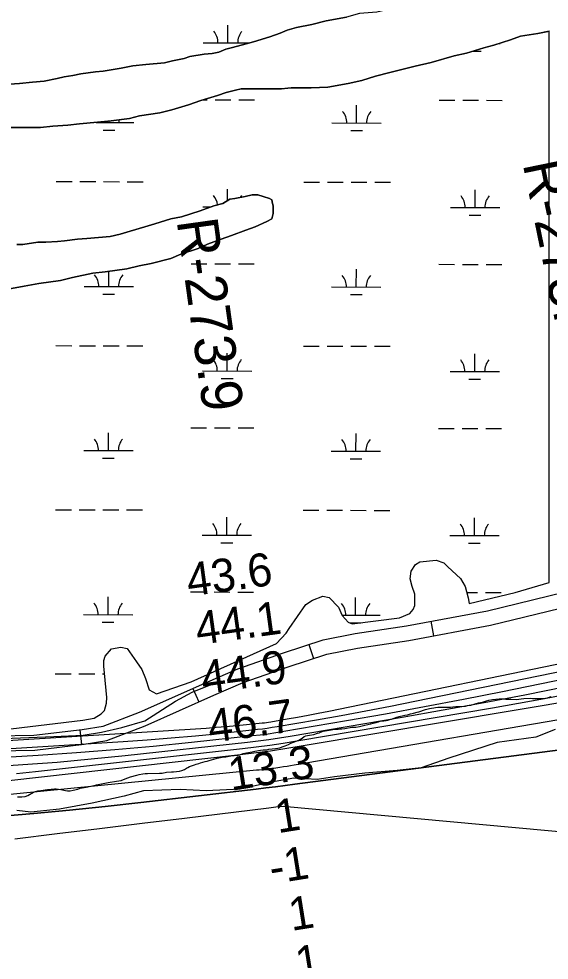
# Model space of a CAD drawing. Extents: x 3187622 to 3225504, y 800805 to 826213.
# Drawn here: x 3213927 to 3215002, y 812664 to 814573 of the extents above; entities that cross this region are included whole.
import ezdxf

# ---------------------------------------------------------------- set-up
doc = ezdxf.new("R2010")
doc.units = 0
for name, color, linetype in [('V-RIVR-EDGE', 7, 'Continuous'), ('V-RIVR-RANG', 7, 'Continuous'), ('V-RIVR-RANG-IDEN', 7, 'Continuous'), ('V-ROAD-CNTR', 7, 'Continuous'), ('V-SITE-VEGE', 7, 'Continuous'), ('V-TOPO-DPTH', 7, 'Continuous'), ('V-TOPO-MAJR', 7, 'Continuous'), ('V-TOPO-MINR', 7, 'Continuous'), ('V-TOPO-WATR', 7, 'Continuous'), ('V-WETL-SWMP', 7, 'Continuous')]:
    doc.layers.add(name, color=color, linetype=linetype)

msp = doc.modelspace()

# ---------------------------------------------------------------- linework, layer by layer
at = {"layer": 'V-RIVR-EDGE'}
msp.add_lwpolyline([(3215013.9, 813132), (3214975.2, 813116.5), (3214896.9, 813105.4), (3214798.6, 813073.4), (3214742.5, 813054), (3214693.8, 813048.5), (3214628.1, 813043.4), (3214566.8, 813036.2), (3214532, 813030.2), (3214484.2, 813032.9), (3214439.4, 813024.8), (3214375.5, 813010.6), (3214306.8, 813007.7), (3214253.8, 813010), (3214179.9, 813007.2), (3214140.3, 812996.8), (3214075.5, 812982.6), (3214009.4, 812970.6), (3213951.1, 812964.3), (3213922.9, 812967.8)], dxfattribs=at)
at = {"layer": 'V-ROAD-CNTR'}
for p, q in [((3214762, 813351.2), (3214767.4, 813321.7)), ((3214514.7, 813304.2), (3214524.2, 813275.8)), ((3214279.7, 813215.3), (3214291.9, 813187.9)), ((3214050.3, 813131.1), (3214053.8, 813101.3))]:
    msp.add_line(p, q, dxfattribs=at)
for points in [[(3212311.3, 813039.4), (3212504.1, 813041.9), (3212689.6, 813042.3), (3212800.4, 813035.2), (3212844.8, 813031.7), (3212903.2, 813032.7), (3213008.1, 813042.6), (3213210.2, 813074.1), (3213424.2, 813101.5), (3213546.3, 813108.6), (3213727.5, 813116), (3213957.1, 813120.1), (3214055.3, 813131.7), (3214097.6, 813138.9), (3214171.5, 813167), (3214309.9, 813228.7), (3214370.7, 813255), (3214463.2, 813287), (3214543.9, 813314), (3214608.5, 813326.6), (3214712.8, 813342.1), (3214876.8, 813372.5), (3215062.4, 813417.7)], [(3212312, 813009.4), (3212504.3, 813011.9), (3212688.7, 813012.3), (3212798.2, 813005.3), (3212843.9, 813001.6), (3212904.8, 813002.8), (3213011.9, 813012.8), (3213214.4, 813044.4), (3213427, 813071.6), (3213547.8, 813078.7), (3213728.4, 813086), (3213959.1, 813090.2), (3214059.6, 813102), (3214105.5, 813109.8), (3214183, 813139.3), (3214322, 813201.3), (3214381.5, 813227), (3214472.9, 813258.6), (3214551.5, 813284.9), (3214613.6, 813297.1), (3214717.7, 813312.5), (3214883.1, 813343.1), (3215069.9, 813388.6)], [(3212344.5, 812991.3), (3212501.8, 812990.5), (3212699, 813006.1), (3212854.3, 813016.2), (3212915, 813013.6), (3213100, 813035.8), (3213236.1, 813060.5), (3213420.1, 813094.1), (3213506.9, 813102.8), (3213591.2, 813101.6), (3213997.7, 813117.9), (3214057.1, 813120.4), (3214094.6, 813126.7), (3214135.8, 813135.8), (3214182.3, 813149.2), (3214244.6, 813189.6), (3214278.4, 813207.7), (3214317, 813223.4)]]:
    msp.add_lwpolyline(points, dxfattribs=at)
at = {"layer": 'V-SITE-VEGE'}
for points in [[(3214850.1, 814611.8), (3214825.2, 814610.3), (3214804.7, 814608.8), (3214787.1, 814605.9), (3214757.9, 814601.4), (3214737.4, 814599.9), (3214712.5, 814595.5), (3214696.4, 814594), (3214673, 814591), (3214652.5, 814586.6), (3214617.4, 814583.6), (3214591.1, 814576.2), (3214550.1, 814568.8), (3214520.8, 814561.4), (3214490.1, 814555.5), (3214471.1, 814549.6), (3214456.5, 814543.8), (3214436, 814536.4), (3214402.4, 814526.1), (3214380.4, 814520.2), (3214357, 814514.3)], [(3214086.5, 814363), (3214114.3, 814366), (3214150.9, 814370.5), (3214171.4, 814376.4), (3214212.4, 814382.3), (3214237.2, 814388.2), (3214270.9, 814398.5), (3214295.8, 814407.3), (3214329.4, 814417.6), (3214346.9, 814423.5), (3214366, 814428), (3214377.7, 814430.9), (3214459.6, 814431.1), (3214478.6, 814432.6), (3214519.6, 814432.7), (3214553.3, 814434.2), (3214594.3, 814441.6), (3214622.1, 814447.5), (3214649.8, 814456.3), (3214679.1, 814463.7), (3214730.3, 814477), (3214762.5, 814484.3), (3214809.3, 814497.6), (3214834.2, 814503.5), (3214869.3, 814513.8), (3214889.8, 814519.7), (3214923.4, 814530), (3214943.9, 814537.4), (3214979, 814543.3), (3215002.4, 814547.7)], [(3214357, 814514.3), (3214346.8, 814511.3), (3214332.2, 814505.5), (3214319, 814502.5), (3214302.9, 814501), (3214273.6, 814496.6), (3214261.9, 814492.2), (3214238.5, 814487.7), (3214222.4, 814483.3), (3214184.4, 814480.3), (3214158, 814477.3), (3214134.6, 814472.9), (3214098.1, 814467), (3214082, 814465.5), (3214052.7, 814461), (3214036.6, 814458.1), (3214019, 814455.1), (3214004.4, 814452.1), (3213978.1, 814446.2), (3213954.7, 814444.7), (3213928.3, 814441.8), (3213907.8, 814440.2)], [(3213782.1, 814352.2), (3213970.9, 814352.6), (3213995.8, 814355.5), (3214026.5, 814357.1), (3214050, 814360), (3214086.5, 814363)], [(3214255.4, 814095.5), (3214290.5, 814107.3), (3214309.5, 814116.1), (3214337.3, 814126.4), (3214357.8, 814133.8), (3214387, 814144.1), (3214406, 814151.4), (3214429.4, 814161.7), (3214439.6, 814167.6), (3214442.6, 814177.8), (3214442.5, 814193.9), (3214441.1, 814198.3), (3214439.6, 814205.6), (3214435.2, 814208.6), (3214422, 814212.9), (3214411.7, 814215.8), (3214400, 814215.8), (3214385.4, 814212.9), (3214364.9, 814208.4), (3214354.7, 814206.9), (3214340.1, 814198.1), (3214322.5, 814193.7), (3214294.7, 814183.4), (3214256.7, 814171.6), (3214234.7, 814167.2), (3214202.6, 814156.9), (3214182.1, 814151), (3214152.8, 814142.1), (3214132.4, 814136.3), (3214111.9, 814131.8), (3214065, 814127.3), (3214046, 814125.8), (3214019.7, 814122.9), (3214005, 814121.4), (3213981.6, 814119.9), (3213965.5, 814119.8), (3213934.8, 814115.4), (3213923.1, 814115.4)], [(3213896.9, 814023.1), (3213937.9, 814030.5), (3213967.2, 814036.4), (3214011.1, 814042.3), (3214035.9, 814048.3), (3214076.9, 814057.1), (3214101.8, 814060.1), (3214145.7, 814066), (3214170.5, 814071.9), (3214195.4, 814076.4), (3214234.9, 814086.7), (3214255.4, 814095.5)], [(3214688, 813154.8), (3214691.3, 813156), (3214697.8, 813157.9), (3214709.7, 813161.1), (3214715.1, 813161.9), (3214720.8, 813163.4), (3214724.1, 813164.2), (3214727.1, 813165.2), (3214734.7, 813167), (3214738, 813167.4), (3214741.7, 813168.8), (3214747.2, 813171.1), (3214751.4, 813172.3), (3214759.6, 813174.3), (3214763.2, 813174.9), (3214768, 813176), (3214771.9, 813176.8), (3214776.2, 813177.2), (3214783.9, 813177.2), (3214790.9, 813176.9), (3214794, 813176.9), (3214798.9, 813177.3), (3214802.2, 813177.3), (3214806.5, 813177.5), (3214812.6, 813178.3), (3214817, 813178.5), (3214821.7, 813178.5), (3214832.5, 813179.5), (3214836.2, 813180.3), (3214843.2, 813181.3), (3214859, 813185.6), (3214862.7, 813186.8), (3214868.8, 813187.7), (3214875.2, 813189.9), (3214879.7, 813191.1), (3214887.3, 813192.7), (3214900.6, 813194.1), (3214904.3, 813194.1), (3214910.7, 813193.9), (3214914.3, 813193.5), (3214918.4, 813193.5), (3214925, 813193.1), (3214934.8, 813193), (3214950.6, 813194.7), (3214964.2, 813195.2), (3214968.5, 813195), (3214972.2, 813195), (3214981, 813194.6), (3214984.7, 813194.8), (3214994.9, 813195.6), (3215000.4, 813196.6), (3215005.8, 813198.6)], [(3214072.6, 813017.1), (3214079.7, 813018.3), (3214084.2, 813019.7), (3214107.8, 813024.2), (3214124.6, 813027.2), (3214134.5, 813028.4), (3214142.3, 813031.9), (3214153, 813036.2), (3214165.9, 813039.2), (3214171, 813040.5), (3214178.2, 813041.9), (3214182.7, 813042.5), (3214187.4, 813042.9), (3214212.2, 813043), (3214217.7, 813043.4), (3214226.4, 813045.1), (3214236.4, 813046.3), (3214240.5, 813046.3), (3214252.6, 813047.7), (3214257.3, 813048.7), (3214262.4, 813050.7), (3214266.7, 813053.2), (3214269.4, 813055), (3214272.9, 813056.6), (3214278.8, 813058.7), (3214282.7, 813060.3), (3214286.4, 813061.5), (3214291.8, 813063), (3214295.1, 813064.4), (3214304.9, 813066.8), (3214308.4, 813067.8), (3214312.9, 813069.3), (3214322.3, 813071.9), (3214328.7, 813073.5), (3214332.2, 813074.4), (3214335.7, 813075), (3214339.2, 813075.8), (3214346.5, 813076.6), (3214356.6, 813078.6), (3214363.5, 813079.4), (3214367.6, 813079.6), (3214371.8, 813079.6), (3214374.8, 813080.6), (3214378.5, 813082.1), (3214381.6, 813083.1), (3214388.2, 813084.5), (3214400.1, 813086.5), (3214405.4, 813087.9), (3214409.1, 813088.5), (3214412.4, 813089.2), (3214416.7, 813090), (3214422.2, 813090.4), (3214426.3, 813090.4), (3214429.4, 813090.6), (3214433.9, 813091.8), (3214447.2, 813093.2), (3214452.1, 813094), (3214456.2, 813095), (3214460.5, 813096.6), (3214466.5, 813098.5), (3214470.2, 813099.9), (3214473.7, 813101.5), (3214478.6, 813104), (3214489.3, 813108.3), (3214494.2, 813110.5), (3214501.2, 813114.2), (3214505.5, 813117.7), (3214508.8, 813118.7), (3214512, 813119.5), (3214515.9, 813120.1), (3214524.9, 813121.9), (3214532.1, 813124.2), (3214535.6, 813125.4), (3214538.7, 813126.2), (3214543.8, 813128.2), (3214547.7, 813129.1), (3214551.8, 813130.1), (3214555.7, 813130.7), (3214560, 813131.1), (3214566.6, 813132.3), (3214574, 813132.5), (3214577.9, 813133.1), (3214581.6, 813133.5), (3214587.9, 813133.9), (3214601.8, 813136.3), (3214606.4, 813136.3), (3214610.1, 813136.7), (3214617.4, 813137.9), (3214628.3, 813140.4), (3214640.8, 813143.6), (3214645.5, 813144.6), (3214651.1, 813146.3), (3214656.2, 813147.7), (3214659.3, 813148.7), (3214663, 813149.1), (3214666.6, 813149.3), (3214671.6, 813149.9), (3214674.6, 813150.7), (3214678.7, 813152), (3214682.4, 813153), (3214688, 813154.8)], [(3213924.1, 812995), (3213932.9, 812995.2), (3213939.5, 812996), (3213945.2, 812998.3), (3213956.5, 813004.6), (3213960.6, 813006.2), (3213965.5, 813007.5), (3213971.1, 813008.5), (3213985, 813009.9), (3213999.2, 813011.7), (3214002.6, 813011.7), (3214007.4, 813011.1), (3214012.1, 813010), (3214021.5, 813008), (3214025.8, 813007.5), (3214031.1, 813007.5), (3214037.1, 813008.8), (3214046.3, 813011.2), (3214051.2, 813012.6), (3214059.4, 813014.2), (3214063.3, 813014.8), (3214072.6, 813017.1)]]:
    msp.add_lwpolyline(points, dxfattribs=at)
at = {"layer": 'V-TOPO-DPTH'}
for points in [[(3215072, 813194.2), (3214503.4, 813098.5), (3214470.2, 813093.2), (3214437, 813088.2), (3214403.6, 813083.8), (3214370.2, 813079.8), (3213773.3, 813012.8)], [(3213884.8, 812955.4), (3213957.3, 812961.6), (3214029.7, 812968.4), (3214102, 812975.9), (3214174.2, 812983.9), (3214407.8, 813011.2), (3214427.5, 813013.5), (3214447.1, 813015.9), (3214466.7, 813018.3), (3214486.3, 813020.9), (3215045.1, 813093.6)], [(3213884.8, 812955.4), (3213957.3, 812961.6), (3214029.7, 812968.4), (3214102, 812975.9), (3214174.2, 812983.9), (3214407.8, 813011.2), (3214427.5, 813013.5), (3214447.1, 813015.9), (3214466.7, 813018.3), (3214486.3, 813020.9), (3215045.1, 813093.6)]]:
    msp.add_lwpolyline(points, dxfattribs=at)
at = {"layer": 'V-TOPO-MAJR'}
msp.add_lwpolyline([(3215137.8, 813255.5), (3214907.3, 813208.4), (3214828.4, 813192.7), (3214749.3, 813177.5), (3214670.2, 813163.1), (3214590.9, 813149.2), (3214463.8, 813127.5), (3214448, 813125), (3214432.2, 813122.6), (3214416.3, 813120.6), (3214400.3, 813118.7), (3214277.1, 813105.4), (3214199.4, 813097.5), (3214121.7, 813090.4), (3214043.9, 813084.4), (3213966.1, 813079.1), (3213765.8, 813067)], dxfattribs=at)
at = {"layer": 'V-TOPO-MINR'}
for points in [[(3215099.5, 813280.7), (3214555, 813168.5), (3214534, 813164.3), (3214513.1, 813160.2), (3214492.1, 813156.3), (3214471.1, 813152.6), (3214437.5, 813146.8), (3214433.2, 813146.2), (3214429, 813145.5), (3214424.7, 813145), (3214420.4, 813144.5), (3214388.2, 813141.1), (3214367.9, 813139.1), (3214347.5, 813137.2), (3214327.1, 813135.6), (3214306.6, 813134.2), (3213728.8, 813097.9)], [(3215118.7, 813268.1), (3214729.9, 813188.4), (3214680.2, 813178.4), (3214630.4, 813168.8), (3214580.5, 813159.7), (3214530.6, 813150.9), (3214450.7, 813137.2), (3214440.6, 813135.6), (3214430.6, 813134.1), (3214420.5, 813132.8), (3214410.4, 813131.6), (3214333.4, 813123.4), (3214284.7, 813118.5), (3214236, 813114.1), (3214187.3, 813110.3), (3214138.5, 813107), (3213746.8, 813082.8)], [(3215035.5, 813218.2), (3214952.8, 813201.8), (3214870.1, 813186), (3214787.2, 813170.9), (3214704.2, 813156.4), (3214477, 813117.9), (3214455.4, 813114.4), (3214433.8, 813111.2), (3214412, 813108.3), (3214390.3, 813105.8), (3214142.5, 813078.6), (3214073.5, 813071.6), (3214004.4, 813065.2), (3213935.2, 813059.9), (3213866, 813055.2)], [(3215045.6, 813204), (3214992.7, 813194), (3214939.8, 813184.4), (3214886.8, 813175.2), (3214490.2, 813108.2), (3214462.8, 813103.8), (3214435.4, 813099.7), (3214407.8, 813096.1), (3214380.3, 813092.8), (3213960.6, 813046.3), (3213922.2, 813042.3)], [(3215072, 813194.2), (3214503.4, 813098.5), (3214470.2, 813093.2), (3214437, 813088.2), (3214403.6, 813083.8), (3214370.2, 813079.8), (3213773.3, 813012.8)], [(3215139.8, 813171.5), (3214485, 813059.4), (3214477.8, 813058.2), (3214470.6, 813057), (3214463.5, 813055.9), (3214456.3, 813054.9), (3214444, 813053.1), (3214440.9, 813052.7), (3214439.8, 813052.6), (3214430.8, 813051.5), (3214425.2, 813050.9), (3214419.7, 813050.3), (3214414.1, 813049.7), (3214408.6, 813049.1), (3213758.1, 812984.9)], [(3215272.5, 812901.1), (3214462.4, 812975.9), (3214452.8, 812974.8), (3214443.2, 812973.8), (3214433.6, 812972.6), (3214262.9, 812951.6), (3214176.8, 812941), (3214090.7, 812930.5), (3214004.7, 812920.1), (3213918.6, 812909.8)]]:
    msp.add_lwpolyline(points, dxfattribs=at)
at = {"layer": 'V-TOPO-WATR'}
msp.add_lwpolyline([(3215045.1, 813093.6), (3214486.3, 813020.9), (3214466.7, 813018.3), (3214447.1, 813015.9), (3214427.5, 813013.5), (3214407.8, 813011.2), (3214174.2, 812983.9), (3214102, 812975.9), (3214029.7, 812968.4), (3213957.3, 812961.6), (3213884.8, 812955.4)], dxfattribs=at)
at = {"layer": 'V-WETL-SWMP'}
for p, q in [((3214350.6, 814524.1), (3214350.6, 814560.1)), ((3214300.6, 814524.2), (3214394.5, 814524)), ((3214900.3, 814523), (3214902.5, 814523)), ((3214338.5, 814508.7), (3214340.1, 814508.7)), ((3214848.2, 814507.6), (3214864.4, 814507.6)), ((3214300.4, 814408.7), (3214308.9, 814408.7)), ((3214324.9, 814408.7), (3214356.9, 814408.6)), ((3214372.9, 814408.6), (3214404.9, 814408.5)), ((3214778.8, 814407.8), (3214810.8, 814407.7)), ((3214826.8, 814407.7), (3214858.8, 814407.6)), ((3214874.8, 814407.6), (3214906.8, 814407.5)), ((3214611.7, 814361.7), (3214611.7, 814397.7)), ((3214083.3, 814362.8), (3214159.8, 814362.6)), ((3214097.7, 814347.3), (3214121.7, 814347.2)), ((3214109.8, 814362.7), (3214109.8, 814365.5)), ((3214561.7, 814361.8), (3214661.7, 814361.6)), ((3214599.6, 814346.3), (3214623.6, 814346.2)), ((3214002.7, 814242.9), (3214034.7, 814242.8)), ((3214050.7, 814242.8), (3214082.7, 814242.7)), ((3214098.7, 814242.7), (3214130.7, 814242.6)), ((3214146.7, 814242.6), (3214178.7, 814242.5)), ((3214504.6, 814241.8), (3214536.6, 814241.8)), ((3214552.6, 814241.7), (3214584.6, 814241.7)), ((3214600.6, 814241.6), (3214632.6, 814241.6)), ((3214648.6, 814241.5), (3214680.6, 814241.5)), ((3214349.9, 814204.1), (3214350, 814227.4)), ((3214851.8, 814190.4), (3214851.9, 814226.4)), ((3214299.9, 814191.5), (3214316.5, 814191.5)), ((3214801.8, 814190.5), (3214901.8, 814190.3)), ((3214839.8, 814175), (3214863.8, 814174.9)), ((3214109.1, 814030), (3214109.1, 814061.1)), ((3214276.2, 814076.1), (3214308.2, 814076.1)), ((3214324.2, 814076), (3214356.2, 814076)), ((3214372.2, 814075.9), (3214404.2, 814075.9)), ((3214611, 814029), (3214611.1, 814065)), ((3214778.1, 814075.1), (3214810.1, 814075)), ((3214826.1, 814075), (3214858.1, 814074.9)), ((3214874.1, 814074.9), (3214906.1, 814074.8)), ((3214059.1, 814030.1), (3214159.1, 814029.9)), ((3214561, 814029.1), (3214661, 814028.9)), ((3214097.1, 814014.6), (3214121.1, 814014.6)), ((3214599, 814013.6), (3214623, 814013.6)), ((3214002, 813910.2), (3214034, 813910.1)), ((3214050, 813910.1), (3214082, 813910)), ((3214098, 813910), (3214130, 813909.9)), ((3214146, 813909.9), (3214178, 813909.8)), ((3214503.9, 813909.2), (3214535.9, 813909.1)), ((3214551.9, 813909.1), (3214583.9, 813909)), ((3214599.9, 813909), (3214631.9, 813908.9)), ((3214647.9, 813908.9), (3214679.9, 813908.8)), ((3214349.2, 813858.7), (3214349.3, 813894.7)), ((3214851.1, 813857.7), (3214851.2, 813893.7)), ((3214299.2, 813858.8), (3214399.2, 813858.6)), ((3214801.1, 813857.8), (3214901.1, 813857.6)), ((3214337.2, 813843.3), (3214361.2, 813843.3)), ((3214839.1, 813842.3), (3214863.1, 813842.3)), ((3214275.6, 813743.4), (3214307.6, 813743.4)), ((3214323.6, 813743.3), (3214355.6, 813743.3)), ((3214371.6, 813743.3), (3214403.6, 813743.2)), ((3214777.5, 813742.4), (3214809.5, 813742.4)), ((3214825.5, 813742.3), (3214857.5, 813742.3)), ((3214873.5, 813742.2), (3214905.5, 813742.2)), ((3214108.4, 813697.4), (3214108.5, 813733.4)), ((3214610.3, 813696.3), (3214610.4, 813732.3)), ((3214058.4, 813697.5), (3214158.4, 813697.3)), ((3214096.4, 813682), (3214120.4, 813681.9)), ((3214560.3, 813696.4), (3214660.3, 813696.2)), ((3214598.3, 813680.9), (3214622.3, 813680.9)), ((3214001.3, 813577.5), (3214033.3, 813577.4)), ((3214049.3, 813577.4), (3214081.3, 813577.3)), ((3214097.3, 813577.3), (3214129.3, 813577.2)), ((3214145.3, 813577.2), (3214177.3, 813577.1)), ((3214503.2, 813576.5), (3214535.2, 813576.4)), ((3214551.2, 813576.4), (3214583.2, 813576.3)), ((3214599.2, 813576.3), (3214631.2, 813576.2)), ((3214647.2, 813576.2), (3214679.2, 813576.1)), ((3214348.5, 813526.1), (3214348.6, 813562.1)), ((3214850.4, 813525), (3214850.5, 813561)), ((3214298.5, 813526.2), (3214398.5, 813526)), ((3214336.5, 813510.6), (3214360.5, 813510.6)), ((3214800.4, 813525.1), (3214900.4, 813524.9)), ((3214838.4, 813509.6), (3214862.4, 813509.6)), ((3214107.7, 813364.7), (3214107.8, 813400.7)), ((3214274.9, 813410.8), (3214306.9, 813410.7)), ((3214322.9, 813410.7), (3214354.9, 813410.6)), ((3214370.9, 813410.6), (3214402.9, 813410.5)), ((3214609.6, 813363.7), (3214609.7, 813399.7)), ((3214834.6, 813409.6), (3214856.8, 813409.6)), ((3214872.8, 813409.6), (3214904.8, 813409.5)), ((3214057.7, 813364.8), (3214157.7, 813364.6)), ((3214581.8, 813363.7), (3214659.6, 813363.6)), ((3214095.7, 813349.3), (3214119.7, 813349.2)), ((3214597.6, 813348.3), (3214620.1, 813348.2)), ((3214000.6, 813244.8), (3214032.6, 813244.8)), ((3214048.6, 813244.7), (3214080.6, 813244.7)), ((3214096.6, 813244.6), (3214100.4, 813244.6))]:
    msp.add_line(p, q, dxfattribs=at)
for points in [[(3213907.8, 814440.2), (3213928.3, 814441.8), (3213954.7, 814444.7), (3213978.1, 814446.2), (3214004.4, 814452.1), (3214019, 814455.1), (3214036.6, 814458.1), (3214052.7, 814461), (3214082, 814465.5), (3214098, 814467), (3214134.6, 814472.9), (3214158, 814477.3), (3214184.4, 814480.3), (3214222.4, 814483.3), (3214238.5, 814487.7), (3214261.9, 814492.2), (3214273.6, 814496.6), (3214302.9, 814501), (3214319, 814502.5), (3214332.2, 814505.5), (3214346.8, 814511.3), (3214357, 814514.3), (3214380.4, 814520.2), (3214402.4, 814526.1), (3214436, 814536.4), (3214456.5, 814543.8), (3214471.1, 814549.6), (3214490.1, 814555.5), (3214520.8, 814561.4), (3214550.1, 814568.8), (3214591.1, 814576.2)], [(3213894, 813131.3), (3214056.4, 813150.7), (3214079.4, 813155), (3214093.9, 813163.4), (3214100.3, 813170.2), (3214104.7, 813185.2), (3214105.3, 813196.8), (3214100.2, 813246.3), (3214099.2, 813260.1), (3214099.1, 813272.1), (3214101.7, 813280.7), (3214114.5, 813295.7), (3214133.4, 813299.1), (3214146.4, 813296), (3214165.7, 813269.2), (3214176.5, 813253.7), (3214183.9, 813235.5), (3214191.1, 813212.5), (3214206.1, 813204.2), (3214276.2, 813228.3), (3214449.1, 813306.1), (3214469, 813327.2), (3214475, 813336.8), (3214508.9, 813385.2), (3214522.2, 813394.4), (3214543.4, 813402.2), (3214556, 813399.2), (3214574.8, 813379.7), (3214582.2, 813362.7), (3214594.2, 813349.4), (3214602.6, 813346), (3214698.7, 813358.2), (3214719.3, 813367.2), (3214726.2, 813375.2), (3214729.8, 813383), (3214729.6, 813406), (3214724.2, 813421.7), (3214720.5, 813437.1), (3214721.9, 813452.9), (3214731.1, 813466.5), (3214739.6, 813471.7), (3214773.2, 813475), (3214788.2, 813469.8), (3214796.4, 813461.6), (3214822, 813438.3), (3214831.4, 813422), (3214837.5, 813398.6), (3214839.7, 813387.2), (3214933.2, 813409.6), (3215002, 813430), (3215002, 814547.7), (3214979, 814543.3), (3214943.9, 814537.4), (3214923.4, 814530), (3214889.8, 814519.7), (3214869.3, 814513.8), (3214834.2, 814503.5), (3214809.3, 814497.6)], [(3214809.3, 814497.6), (3214762.5, 814484.3), (3214730.3, 814477), (3214679.1, 814463.7), (3214649.8, 814456.3), (3214622.1, 814447.5), (3214594.3, 814441.6), (3214553.3, 814434.2), (3214519.6, 814432.7), (3214478.7, 814432.6), (3214459.6, 814431.1), (3214377.7, 814430.9), (3214366, 814428), (3214346.9, 814423.5), (3214329.4, 814417.6), (3214295.8, 814407.3), (3214270.9, 814398.5), (3214237.2, 814388.2), (3214212.4, 814382.3), (3214171.4, 814376.4), (3214150.9, 814370.5), (3214114.3, 814366), (3214086.5, 814363), (3214050, 814360), (3214026.5, 814357.1), (3213995.8, 814355.5), (3213970.9, 814352.6), (3213782.1, 814352.2)], [(3214294.7, 814183.4), (3214322.5, 814193.7), (3214340.1, 814198.1), (3214354.7, 814206.9), (3214364.9, 814208.4), (3214385.4, 814212.9), (3214400, 814215.8), (3214411.7, 814215.8), (3214422, 814212.9), (3214435.2, 814208.6), (3214439.6, 814205.6), (3214441.1, 814198.3), (3214442.5, 814193.9), (3214442.5, 814183.7), (3214442.6, 814177.8), (3214439.6, 814167.6), (3214429.4, 814161.7), (3214406, 814151.4), (3214387, 814144.1), (3214357.8, 814133.8), (3214337.3, 814126.4), (3214309.5, 814116.1), (3214290.5, 814107.3), (3214255.4, 814095.5), (3214234.9, 814086.7), (3214195.4, 814076.4), (3214170.5, 814071.9), (3214145.7, 814066), (3214101.8, 814060.1), (3214076.9, 814057.1), (3214035.9, 814048.3), (3214011.1, 814042.3), (3213967.2, 814036.4), (3213937.9, 814030.5), (3213896.9, 814023.1)], [(3213923.1, 814115.4), (3213934.8, 814115.4), (3213965.5, 814119.8), (3213981.6, 814119.9), (3214005, 814121.4), (3214019.7, 814122.9), (3214046, 814125.8), (3214065, 814127.3), (3214111.9, 814131.8), (3214132.4, 814136.3), (3214152.8, 814142.1), (3214182.1, 814151), (3214202.6, 814156.9), (3214234.7, 814167.2), (3214256.7, 814171.6), (3214294.7, 814183.4)]]:
    msp.add_lwpolyline(points, dxfattribs=at)
for centre, start, end in [((3214295.3, 814524.7), 359.1115, 40.6551), ((3214405.8, 814524.4), 139.1115, 180.6551), ((3214556.4, 814362.3), 359.1115, 40.6551), ((3214666.9, 814362), 139.1115, 180.6551), ((3214165, 814363.1), 172.08, 180.6551), ((3214054.5, 814363.3), 359.1115, 0.1221), ((3214294.6, 814192), 5.7429, 40.6551), ((3214405.1, 814191.8), 139.1115, 147.5383), ((3214796.6, 814191), 359.1115, 40.6551), ((3214907, 814190.7), 139.1115, 180.6551), ((3214053.8, 814030.6), 359.1115, 40.6551), ((3214164.3, 814030.4), 139.1115, 180.6551), ((3214555.7, 814029.6), 359.1115, 40.6551), ((3214666.2, 814029.4), 139.1115, 180.6551), ((3214294, 813859.3), 359.1115, 40.6551), ((3214404.5, 813859.1), 139.1115, 180.6551), ((3214795.9, 813858.3), 359.1115, 40.6551), ((3214906.4, 813858.1), 139.1115, 180.6551), ((3214053.2, 813697.9), 359.1115, 40.6551), ((3214163.7, 813697.7), 139.1115, 180.6551), ((3214555.1, 813696.9), 359.1115, 40.6551), ((3214665.6, 813696.7), 139.1115, 180.6551), ((3214293.3, 813526.6), 359.1115, 40.6551), ((3214403.8, 813526.4), 139.1115, 180.6551), ((3214795.2, 813525.6), 359.1115, 40.6551), ((3214905.7, 813525.4), 139.1115, 180.6551), ((3214052.5, 813365.3), 359.1115, 40.6551), ((3214163, 813365), 139.1115, 180.6551), ((3214554.4, 813364.2), 359.1115, 40.6551), ((3214664.9, 813364), 139.1115, 180.6551)]:
    msp.add_arc(centre, 35.2, start, end, dxfattribs=at)

# ---------------------------------------------------------------- texts
at = {"layer": 'V-RIVR-RANG'}
for s, rotation, p in [('43.6', 7.8083, (3214271.4, 813401.5)), ('44.1', 7.8083, (3214289.4, 813303)), ('44.9', 7.8083, (3214300.6, 813203.6)), ('46.7', 7.8083, (3214314.7, 813104.6)), ('13.3', 9.099, (3214357.1, 813007.4)), ('1', 9.099, (3214451.9, 812921.4)), ('-1', 9.099, (3214439.7, 812818.1)), ('1', 9.099, (3214479.6, 812723.3)), ('1', 9.099, (3214493.4, 812624.2))]:
    msp.add_text(s, height=67, rotation=rotation, dxfattribs=at).set_placement(p)
at = {"layer": 'V-RIVR-RANG-IDEN'}
for s, rotation, p in [('R-273.8', 281.5875, (3214948.2, 814279)), ('R-273.9', 277.9549, (3214246.6, 814163.7))]:
    msp.add_text(s, height=83, rotation=rotation, dxfattribs=at).set_placement(p)

doc.saveas('drawing.dxf')
